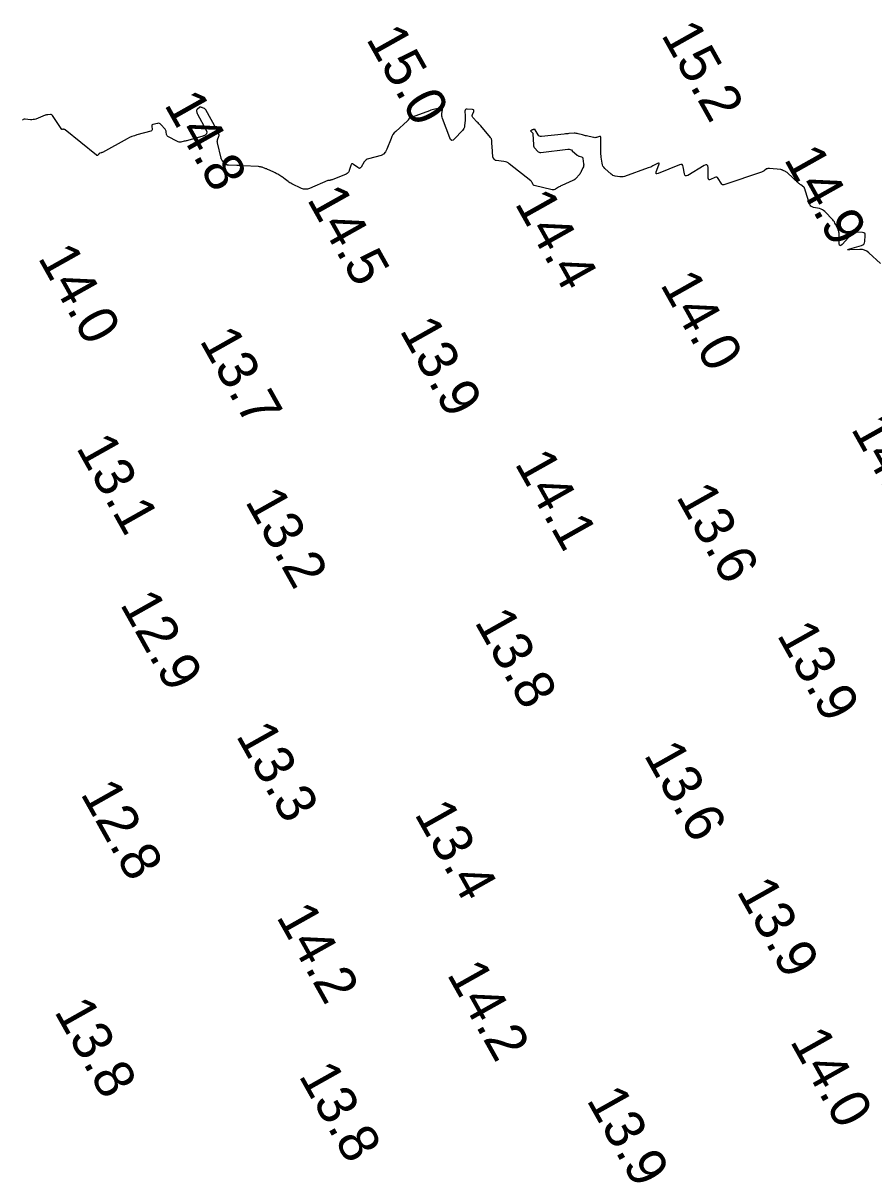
# Model space of a CAD drawing. Extents: x 1023796 to 1112670, y 656573 to 837340.
# Drawn here: x 1109140 to 1109247.3, y 682406.3 to 682550.6 of the extents above; entities that cross this region are included whole.
import ezdxf

# ---------------------------------------------------------------- set-up
doc = ezdxf.new("R2010")
doc.units = 0
doc.layers.add('V-CHAN-CONT-15FT', color=7, linetype='Continuous')
doc.layers.add('V-TOPO-SOUN', color=7, linetype='Continuous')

msp = doc.modelspace()

# ---------------------------------------------------------------- linework, layer by layer
at = {"layer": 'V-CHAN-CONT-15FT'}
msp.add_lwpolyline([(1109248.19, 682520.26), (1109246.7, 682521.62), (1109246.45, 682521.8), (1109246.19, 682521.93), (1109245.91, 682522), (1109245.6, 682522.02), (1109244.34, 682521.96), (1109244.1, 682521.96), (1109244.01, 682521.98), (1109244.09, 682522.03), (1109244.31, 682522.11), (1109245.81, 682522.53), (1109245.97, 682522.6), (1109246.09, 682522.7), (1109246.17, 682522.84), (1109246.2, 682523.01), (1109246.27, 682523.77), (1109246.26, 682523.94), (1109246.2, 682524.06), (1109246.08, 682524.14), (1109245.92, 682524.17), (1109245.16, 682524.21), (1109244.97, 682524.21), (1109244.81, 682524.16), (1109244.66, 682524.08), (1109244.52, 682523.95), (1109243.34, 682522.65), (1109243.18, 682522.51), (1109243.07, 682522.49), (1109243, 682522.58), (1109242.98, 682522.79), (1109242.96, 682524.07), (1109242.95, 682524.22), (1109242.92, 682524.37), (1109242.87, 682524.52), (1109242.81, 682524.66), (1109242.53, 682525.23), (1109242.45, 682525.36), (1109242.37, 682525.5), (1109242.27, 682525.62), (1109242.17, 682525.74), (1109241.16, 682526.81), (1109241.02, 682526.93), (1109240.86, 682527.04), (1109240.69, 682527.12), (1109240.51, 682527.17), (1109239.74, 682527.32), (1109239.56, 682527.38), (1109239.42, 682527.47), (1109239.31, 682527.6), (1109239.23, 682527.77), (1109238.72, 682529.36), (1109238.71, 682529.41), (1109238.69, 682529.46), (1109238.68, 682529.5), (1109238.67, 682529.55), (1109238.62, 682529.74), (1109238.6, 682529.79), (1109238.58, 682529.83), (1109238.55, 682529.86), (1109238.51, 682529.89), (1109238.13, 682530.16), (1109238.06, 682530.22), (1109237.99, 682530.28), (1109237.91, 682530.34), (1109237.84, 682530.4), (1109236.46, 682531.69), (1109236.4, 682531.74), (1109236.33, 682531.78), (1109236.27, 682531.83), (1109236.2, 682531.86), (1109235.91, 682532), (1109235.84, 682532.03), (1109235.77, 682532.06), (1109235.69, 682532.07), (1109235.61, 682532.09), (1109234.17, 682532.25), (1109234.08, 682532.25), (1109233.99, 682532.24), (1109233.91, 682532.21), (1109233.83, 682532.17), (1109233.52, 682531.95), (1109233.44, 682531.9), (1109233.36, 682531.85), (1109233.28, 682531.81), (1109233.19, 682531.78), (1109228.56, 682530.2), (1109228.42, 682530.17), (1109228.28, 682530.19), (1109228.17, 682530.26), (1109228.08, 682530.38), (1109227.73, 682530.98), (1109227.64, 682531.09), (1109227.54, 682531.15), (1109227.43, 682531.15), (1109227.3, 682531.11), (1109226.75, 682530.85), (1109226.63, 682530.81), (1109226.55, 682530.82), (1109226.49, 682530.89), (1109226.47, 682531.02), (1109226.43, 682532.34), (1109226.39, 682532.56), (1109226.3, 682532.68), (1109226.15, 682532.69), (1109225.95, 682532.6), (1109223.9, 682531.37), (1109223.73, 682531.3), (1109223.6, 682531.31), (1109223.51, 682531.4), (1109223.45, 682531.57), (1109223.31, 682532.44), (1109223.26, 682532.62), (1109223.16, 682532.72), (1109223.02, 682532.75), (1109222.83, 682532.71), (1109220.14, 682531.6), (1109219.98, 682531.56), (1109219.89, 682531.58), (1109219.87, 682531.67), (1109219.91, 682531.83), (1109220.23, 682532.7), (1109220.27, 682532.82), (1109220.25, 682532.89), (1109220.18, 682532.9), (1109220.06, 682532.85), (1109219.49, 682532.55), (1109219.35, 682532.48), (1109219.2, 682532.41), (1109219.05, 682532.35), (1109218.9, 682532.3), (1109215.88, 682531.24), (1109215.74, 682531.2), (1109215.59, 682531.18), (1109215.45, 682531.17), (1109215.3, 682531.19), (1109214.72, 682531.28), (1109214.58, 682531.31), (1109214.44, 682531.36), (1109214.32, 682531.43), (1109214.2, 682531.52), (1109213.4, 682532.25), (1109213.28, 682532.39), (1109213.18, 682532.54), (1109213.11, 682532.71), (1109213.07, 682532.89), (1109212.97, 682533.66), (1109212.95, 682533.85), (1109212.93, 682534.05), (1109212.92, 682534.24), (1109212.92, 682534.43), (1109212.93, 682536.11), (1109212.92, 682536.19), (1109212.88, 682536.25), (1109212.82, 682536.26), (1109212.74, 682536.25), (1109212.36, 682536.14), (1109212.26, 682536.12), (1109212.17, 682536.11), (1109212.07, 682536.12), (1109211.98, 682536.13), (1109211.11, 682536.33), (1109210.98, 682536.36), (1109210.85, 682536.39), (1109210.72, 682536.42), (1109210.59, 682536.46), (1109210.07, 682536.61), (1109209.94, 682536.64), (1109209.81, 682536.66), (1109209.68, 682536.67), (1109209.54, 682536.67), (1109208.89, 682536.63), (1109208.74, 682536.62), (1109208.59, 682536.61), (1109208.44, 682536.6), (1109208.28, 682536.58), (1109205.41, 682536.26), (1109205.29, 682536.26), (1109205.18, 682536.29), (1109205.08, 682536.36), (1109205.01, 682536.46), (1109204.63, 682537.1), (1109204.61, 682537.13), (1109204.58, 682537.14), (1109204.55, 682537.15), (1109204.52, 682537.15), (1109204.37, 682537.13), (1109204.33, 682537.12), (1109204.29, 682537.11), (1109204.26, 682537.1), (1109204.22, 682537.08), (1109204.09, 682537), (1109204.06, 682536.98), (1109204.05, 682536.96), (1109204.06, 682536.94), (1109204.08, 682536.92), (1109204.26, 682536.78), (1109204.29, 682536.74), (1109204.32, 682536.7), (1109204.33, 682536.66), (1109204.34, 682536.61), (1109204.41, 682535.21), (1109204.43, 682535.09), (1109204.46, 682534.98), (1109204.52, 682534.88), (1109204.59, 682534.79), (1109204.93, 682534.42), (1109205.02, 682534.35), (1109205.12, 682534.29), (1109205.22, 682534.27), (1109205.34, 682534.27), (1109208.75, 682534.66), (1109208.9, 682534.66), (1109209.05, 682534.63), (1109209.19, 682534.57), (1109209.31, 682534.47), (1109209.93, 682533.91), (1109209.99, 682533.87), (1109210.05, 682533.83), (1109210.12, 682533.79), (1109210.19, 682533.77), (1109210.48, 682533.69), (1109210.55, 682533.66), (1109210.6, 682533.62), (1109210.63, 682533.56), (1109210.65, 682533.49), (1109210.74, 682532.8), (1109210.75, 682532.68), (1109210.74, 682532.55), (1109210.71, 682532.43), (1109210.66, 682532.32), (1109210.44, 682531.85), (1109210.38, 682531.74), (1109210.32, 682531.63), (1109210.24, 682531.52), (1109210.16, 682531.43), (1109209.81, 682531.02), (1109209.72, 682530.92), (1109209.62, 682530.84), (1109209.51, 682530.77), (1109209.39, 682530.71), (1109207.97, 682530.08), (1109207.87, 682530.03), (1109207.77, 682529.98), (1109207.67, 682529.93), (1109207.58, 682529.87), (1109207.19, 682529.63), (1109207.09, 682529.58), (1109206.99, 682529.55), (1109206.89, 682529.55), (1109206.78, 682529.56), (1109204.52, 682530.1), (1109204.46, 682530.12), (1109204.41, 682530.15), (1109204.38, 682530.19), (1109204.35, 682530.24), (1109204.24, 682530.47), (1109204.21, 682530.53), (1109204.18, 682530.58), (1109204.14, 682530.62), (1109204.09, 682530.66), (1109201.35, 682532.82), (1109201.2, 682532.93), (1109201.04, 682533.01), (1109200.87, 682533.07), (1109200.69, 682533.11), (1109199.7, 682533.25), (1109199.64, 682533.26), (1109199.6, 682533.28), (1109199.55, 682533.31), (1109199.51, 682533.35), (1109199.37, 682533.52), (1109199.34, 682533.57), (1109199.31, 682533.62), (1109199.29, 682533.67), (1109199.29, 682533.72), (1109199.19, 682535.02), (1109199.19, 682535.12), (1109199.18, 682535.22), (1109199.17, 682535.31), (1109199.17, 682535.41), (1109199.14, 682535.8), (1109199.12, 682535.89), (1109199.1, 682535.98), (1109199.05, 682536.06), (1109199, 682536.14), (1109197.76, 682537.6), (1109197.65, 682537.73), (1109197.54, 682537.85), (1109197.43, 682537.97), (1109197.31, 682538.09), (1109196.76, 682538.65), (1109196.7, 682538.74), (1109196.67, 682538.82), (1109196.67, 682538.92), (1109196.7, 682539.02), (1109196.88, 682539.42), (1109196.9, 682539.51), (1109196.89, 682539.58), (1109196.83, 682539.63), (1109196.74, 682539.65), (1109196.05, 682539.73), (1109195.92, 682539.73), (1109195.83, 682539.68), (1109195.78, 682539.6), (1109195.77, 682539.47), (1109195.8, 682538.89), (1109195.81, 682538.75), (1109195.8, 682538.6), (1109195.8, 682538.46), (1109195.79, 682538.31), (1109195.72, 682537.6), (1109195.69, 682537.44), (1109195.64, 682537.29), (1109195.56, 682537.15), (1109195.45, 682537.02), (1109194.46, 682535.97), (1109194.27, 682535.82), (1109194.1, 682535.78), (1109193.96, 682535.88), (1109193.85, 682536.09), (1109192.92, 682538.55), (1109192.88, 682538.69), (1109192.85, 682538.83), (1109192.85, 682538.97), (1109192.86, 682539.11), (1109192.95, 682539.68), (1109192.95, 682539.8), (1109192.91, 682539.88), (1109192.83, 682539.91), (1109192.71, 682539.9), (1109191.97, 682539.73), (1109191.8, 682539.68), (1109191.63, 682539.64), (1109191.46, 682539.58), (1109191.3, 682539.52), (1109189.1, 682538.71), (1109189.08, 682538.71), (1109189.06, 682538.7), (1109189.03, 682538.7), (1109189.01, 682538.71), (1109188.92, 682538.73), (1109188.9, 682538.73), (1109188.88, 682538.73), (1109188.87, 682538.72), (1109188.85, 682538.7), (1109188.77, 682538.6), (1109188.75, 682538.58), (1109188.73, 682538.56), (1109188.71, 682538.53), (1109188.7, 682538.51), (1109188.62, 682538.37), (1109188.6, 682538.34), (1109188.57, 682538.31), (1109188.55, 682538.28), (1109188.53, 682538.26), (1109187.04, 682536.9), (1109186.85, 682536.71), (1109186.68, 682536.5), (1109186.55, 682536.27), (1109186.44, 682536.02), (1109185.92, 682534.66), (1109185.88, 682534.58), (1109185.84, 682534.5), (1109185.79, 682534.42), (1109185.73, 682534.35), (1109185.49, 682534.06), (1109185.42, 682534), (1109185.35, 682533.94), (1109185.27, 682533.9), (1109185.19, 682533.87), (1109183.6, 682533.46), (1109183.43, 682533.4), (1109183.29, 682533.32), (1109183.16, 682533.2), (1109183.06, 682533.06), (1109182.67, 682532.42), (1109182.58, 682532.31), (1109182.48, 682532.25), (1109182.36, 682532.27), (1109182.24, 682532.34), (1109181.72, 682532.75), (1109181.6, 682532.82), (1109181.5, 682532.82), (1109181.43, 682532.76), (1109181.37, 682532.63), (1109181.18, 682531.98), (1109181.12, 682531.83), (1109181.03, 682531.71), (1109180.92, 682531.61), (1109180.77, 682531.53), (1109179.01, 682530.82), (1109178.99, 682530.82), (1109178.97, 682530.81), (1109178.95, 682530.8), (1109178.93, 682530.79), (1109178.84, 682530.76), (1109178.82, 682530.75), (1109178.8, 682530.75), (1109178.77, 682530.75), (1109178.75, 682530.74), (1109178.61, 682530.74), (1109178.58, 682530.74), (1109178.55, 682530.74), (1109178.52, 682530.73), (1109178.49, 682530.72), (1109176.16, 682529.72), (1109175.91, 682529.64), (1109175.66, 682529.61), (1109175.41, 682529.64), (1109175.16, 682529.73), (1109173.94, 682530.31), (1109173.81, 682530.37), (1109173.69, 682530.44), (1109173.57, 682530.52), (1109173.45, 682530.61), (1109172.96, 682530.99), (1109172.86, 682531.07), (1109172.77, 682531.13), (1109172.67, 682531.2), (1109172.56, 682531.26), (1109172.15, 682531.5), (1109172.05, 682531.55), (1109171.94, 682531.61), (1109171.84, 682531.67), (1109171.73, 682531.72), (1109171.1, 682532.02), (1109170.99, 682532.07), (1109170.87, 682532.12), (1109170.76, 682532.17), (1109170.65, 682532.21), (1109170.19, 682532.38), (1109170.08, 682532.42), (1109169.96, 682532.44), (1109169.84, 682532.46), (1109169.72, 682532.47), (1109167.75, 682532.57), (1109167.55, 682532.58), (1109167.36, 682532.59), (1109167.16, 682532.6), (1109166.97, 682532.61), (1109165.92, 682532.64), (1109165.86, 682532.65), (1109165.8, 682532.66), (1109165.75, 682532.68), (1109165.7, 682532.7), (1109165.5, 682532.82), (1109165.45, 682532.86), (1109165.4, 682532.89), (1109165.36, 682532.94), (1109165.33, 682532.98), (1109165.13, 682533.26), (1109165.09, 682533.32), (1109165.06, 682533.39), (1109165.03, 682533.46), (1109165.01, 682533.53), (1109164.54, 682535.45), (1109164.53, 682535.55), (1109164.52, 682535.65), (1109164.53, 682535.75), (1109164.56, 682535.86), (1109164.72, 682536.3), (1109164.74, 682536.38), (1109164.74, 682536.46), (1109164.73, 682536.53), (1109164.7, 682536.6), (1109164.56, 682536.9), (1109164.53, 682536.97), (1109164.49, 682537.04), (1109164.45, 682537.11), (1109164.42, 682537.18), (1109163.08, 682539.64), (1109163.05, 682539.69), (1109163.01, 682539.73), (1109162.97, 682539.76), (1109162.92, 682539.78), (1109162.67, 682539.89), (1109162.64, 682539.9), (1109162.61, 682539.91), (1109162.58, 682539.92), (1109162.55, 682539.93), (1109162.43, 682539.97), (1109162.4, 682539.98), (1109162.37, 682539.97), (1109162.35, 682539.97), (1109162.32, 682539.95), (1109161.97, 682539.67), (1109161.94, 682539.64), (1109161.92, 682539.6), (1109161.91, 682539.55), (1109161.91, 682539.5), (1109161.95, 682539.3), (1109161.96, 682539.25), (1109161.97, 682539.2), (1109161.99, 682539.15), (1109162.01, 682539.1), (1109163.08, 682537.14), (1109163.19, 682536.85), (1109163.16, 682536.61), (1109163.01, 682536.42), (1109162.72, 682536.3), (1109160.81, 682535.77), (1109160.7, 682535.74), (1109160.58, 682535.71), (1109160.47, 682535.68), (1109160.36, 682535.66), (1109159.92, 682535.57), (1109159.81, 682535.55), (1109159.7, 682535.56), (1109159.59, 682535.58), (1109159.49, 682535.63), (1109158.3, 682536.25), (1109158.23, 682536.3), (1109158.18, 682536.36), (1109158.14, 682536.43), (1109158.12, 682536.51), (1109158.08, 682536.87), (1109158.07, 682536.95), (1109158.04, 682537.03), (1109158, 682537.11), (1109157.95, 682537.18), (1109157.42, 682537.79), (1109157.33, 682537.87), (1109157.22, 682537.92), (1109157.11, 682537.94), (1109156.99, 682537.92), (1109156.4, 682537.76), (1109156.32, 682537.73), (1109156.27, 682537.68), (1109156.25, 682537.62), (1109156.25, 682537.53), (1109156.29, 682537.18), (1109156.29, 682537.1), (1109156.26, 682537.04), (1109156.21, 682536.99), (1109156.14, 682536.96), (1109154.39, 682536.46), (1109154.07, 682536.37), (1109153.76, 682536.25), (1109153.46, 682536.12), (1109153.16, 682535.97), (1109150.06, 682534.27), (1109150.02, 682534.25), (1109149.97, 682534.23), (1109149.93, 682534.22), (1109149.89, 682534.2), (1109149.71, 682534.15), (1109149.67, 682534.14), (1109149.63, 682534.12), (1109149.6, 682534.09), (1109149.57, 682534.06), (1109149.44, 682533.91), (1109149.41, 682533.89), (1109149.37, 682533.87), (1109149.34, 682533.88), (1109149.3, 682533.9), (1109145.33, 682537.09), (1109145.31, 682537.1), (1109145.29, 682537.12), (1109145.27, 682537.13), (1109145.25, 682537.13), (1109145.14, 682537.17), (1109145.13, 682537.18), (1109145.12, 682537.18), (1109145.11, 682537.19), (1109145.1, 682537.19), (1109145.06, 682537.21), (1109145.05, 682537.21), (1109145.04, 682537.21), (1109145.03, 682537.21), (1109145.02, 682537.2), (1109144.95, 682537.16), (1109144.93, 682537.16), (1109144.92, 682537.16), (1109144.91, 682537.16), (1109144.9, 682537.17), (1109143.74, 682538.91), (1109143.69, 682538.97), (1109143.63, 682539.01), (1109143.56, 682539.03), (1109143.48, 682539.04), (1109143.15, 682539.01), (1109143.06, 682539), (1109142.98, 682538.99), (1109142.9, 682538.96), (1109142.82, 682538.94), (1109141.62, 682538.47), (1109141.46, 682538.42), (1109141.3, 682538.39), (1109141.14, 682538.38), (1109140.97, 682538.38), (1109140.28, 682538.45), (1109140.14, 682538.45), (1109140.04, 682538.4), (1109139.97, 682538.32)], dxfattribs=at)

# ---------------------------------------------------------------- texts
at = {"layer": 'V-TOPO-SOUN'}
for s, p in [('15.0 ', (1109183.23, 682548.59)), ('15.2 ', (1109220.45, 682549.1)), ('14.8 ', (1109157.76, 682540.31)), ('14.9 ', (1109235.94, 682533.42)), ('14.5 ', (1109175.77, 682528.37)), ('14.4 ', (1109201.98, 682527.84)), ('14.0 ', (1109141.82, 682521)), ('14.0 ', (1109220.33, 682517.62)), ('13.9 ', (1109187.45, 682511.83)), ('13.7 ', (1109162.22, 682510.55)), ('14.2 ', (1109244.4, 682499.43)), ('13.1 ', (1109146.65, 682497.05)), ('14.1 ', (1109201.97, 682495.05)), ('13.2 ', (1109167.96, 682490.27)), ('13.6 ', (1109222.34, 682490.87)), ('12.9 ', (1109152.18, 682477.31)), ('13.8 ', (1109196.9, 682475.08)), ('13.9 ', (1109235.05, 682473.44)), ('13.3 ', (1109166.81, 682460.75)), ('13.6 ', (1109218.27, 682458.32)), ('12.8 ', (1109147.19, 682453.43)), ('13.4 ', (1109189.32, 682450.87)), ('13.9 ', (1109229.97, 682441.13)), ('14.2 ', (1109171.9, 682437.91)), ('14.2 ', (1109193.42, 682430.66)), ('13.8 ', (1109143.88, 682425.97)), ('14.0 ', (1109236.7, 682422.21)), ('13.8 ', (1109174.72, 682417.87)), ('13.9 ', (1109211.04, 682414.81))]:
    msp.add_text(s, height=5, rotation=299.3001, dxfattribs=at).set_placement(p)

doc.saveas('drawing.dxf')
